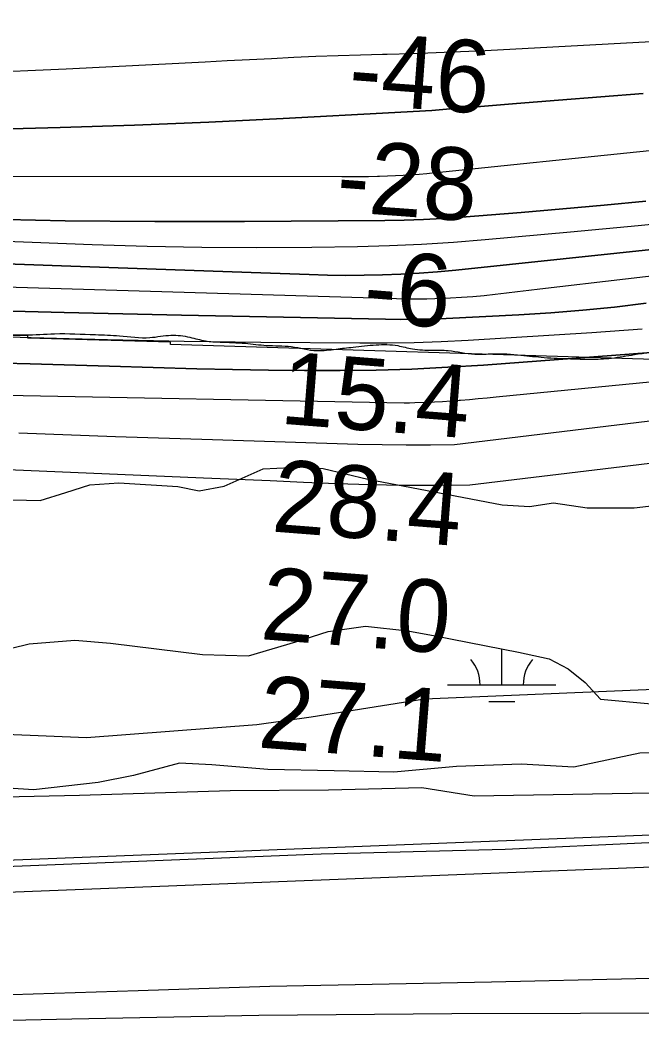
# Model space of a CAD drawing. Extents: x 3297772 to 3335630, y 634068 to 659439.
# Drawn here: x 3324527 to 3325101, y 644720 to 645647 of the extents above; entities that cross this region are included whole.
import ezdxf

# ---------------------------------------------------------------- set-up
doc = ezdxf.new("R2010")
doc.units = 0
for name, color, linetype in [('V-FLOD-BASE', 7, 'Continuous'), ('V-LEVE-TOET', 7, 'Continuous'), ('V-RIVR-EDGE', 7, 'Continuous'), ('V-RIVR-RANG', 7, 'Continuous'), ('V-RRAP-RVMT', 7, 'Continuous'), ('V-SITE-VEGE', 7, 'Continuous'), ('V-SURV-LINE', 7, 'Continuous'), ('V-TOPO-DPTH', 7, 'Continuous'), ('V-TOPO-MAJR', 7, 'Continuous'), ('V-TOPO-MINR', 7, 'Continuous'), ('V-TOPO-SHOR', 7, 'Continuous'), ('V-TOPO-WATR', 7, 'Continuous'), ('V-WETL-SWMP', 7, 'Continuous')]:
    doc.layers.add(name, color=color, linetype=linetype)

msp = doc.modelspace()

# ---------------------------------------------------------------- linework, layer by layer
at = {"layer": 'V-FLOD-BASE'}
msp.add_lwpolyline([(3325761.93, 644898.77), (3325573.92, 644897.45), (3325384.32, 644896.9), (3325239.78, 644892.72), (3324974.43, 644880.57), (3324804.61, 644876.21), (3324497.39, 644863.78), (3324337.83, 644860.28), (3324006.02, 644861.89), (3323845.64, 644863.12), (3323641.78, 644868.8), (3323455.33, 644870.64), (3323193.81, 644874.32), (3323105.31, 644878.44), (3323034.14, 644888.2), (3322864.91, 644911.5), (3322754.2, 644928.1), (3322668.79, 644940.92), (3322377.75, 644985.48), (3322237.79, 645003.45), (3322063.04, 645027.5), (3321924.28, 645047.73)], dxfattribs=at)
at = {"layer": 'V-LEVE-TOET'}
for points in [[(3325529.58, 644937.92), (3325343.91, 644942.14), (3325219.12, 644936.52), (3325128.3, 644932.72), (3324945.83, 644929.85), (3324897.59, 644937.41), (3324811.49, 644935.22), (3324720.65, 644934.58), (3324581.64, 644930.44), (3324483.69, 644928.17)], [(3322603.23, 644826.7), (3322878.45, 644784.41), (3323041.31, 644768.18), (3323130.62, 644762.49), (3323183.51, 644767.6), (3323227.76, 644766.33), (3323426.03, 644768.52), (3323507.4, 644768.31), (3323669.38, 644764.71), (3323787.88, 644763.97), (3323968.02, 644761.29), (3324097.62, 644755.88), (3324309.39, 644748.69), (3324441.35, 644744.09), (3324635.65, 644750.2), (3324757.28, 644754.22), (3324961.87, 644758.03), (3325095.35, 644761.35), (3325329.15, 644766.95), (3325395.52, 644765.84), (3325468.22, 644762.4), (3325716.26, 644764.94), (3325803.16, 644766.34)]]:
    msp.add_lwpolyline(points, dxfattribs=at)
at = {"layer": 'V-RIVR-EDGE'}
msp.add_spline([(3321122.88, 645812.17), (3321138.43, 645807.58), (3321145.38, 645808.66), (3321149.77, 645810.48), (3321155.26, 645810.47), (3321158.91, 645808.99), (3321164.74, 645803.86), (3321170.59, 645800.92), (3321175.34, 645800.91), (3321178.99, 645800.9), (3321185.21, 645800.89), (3321214.42, 645789.48), (3321242.55, 645780.64), (3321282.73, 645770.67), (3321301, 645765.14), (3321304.29, 645766.96), (3321306.85, 645768.42), (3321313.43, 645768.04), (3321317.44, 645764), (3321319.27, 645761.81), (3321341.92, 645758.1), (3321355.08, 645756.24), (3321364.94, 645752.56), (3321386.86, 645746.29), (3321408.04, 645739.65), (3321426.67, 645734.13), (3321431.06, 645733.75), (3321446.04, 645730.79), (3321501.58, 645723.7), (3321519.85, 645719.64), (3321538.86, 645719.59), (3321562.61, 645714.78), (3321579.41, 645708.89), (3321585.61, 645702.66), (3321591.82, 645701.55), (3321625.06, 645693.79), (3321641.87, 645691.19), (3321653.93, 645688.97), (3321666.72, 645688.57), (3321679.52, 645688.17), (3321688.65, 645687.78), (3321698.89, 645686.3), (3321725.91, 645677.09), (3321747.1, 645672.29), (3321767.2, 645667.48), (3321793.13, 645657.55), (3321806.64, 645651.67), (3321827.46, 645645.4), (3321843.9, 645643.17), (3321857.42, 645639.11), (3321868.01, 645635.07), (3321887.01, 645631.36), (3321909.65, 645623.27), (3321931.21, 645618.83), (3321956.77, 645609.62), (3321991.84, 645598.94), (3322021.07, 645592.28), (3322042.25, 645586.38), (3322071.84, 645576.08), (3322089.73, 645568.72), (3322115.31, 645562.81), (3322126.27, 645561.32), (3322128.46, 645561.31), (3322128.47, 645563.51), (3322120.82, 645573.76), (3322119.37, 645578.52), (3322120.1, 645580.34), (3322121.93, 645580.7), (3322159.19, 645570.38), (3322190.97, 645559.7), (3322216.17, 645550.5), (3322238.08, 645543.5), (3322253.05, 645536.88), (3322274.61, 645530.98), (3322294.33, 645522.89), (3322303.09, 645518.11), (3322316.97, 645515.52), (3322329.76, 645511.47), (3322336.33, 645508.16), (3322351.67, 645502.64), (3322379.06, 645494.16), (3322394.05, 645492.66), (3322401.36, 645492.28), (3322413.76, 645483.48), (3322428.37, 645478.69), (3322445.18, 645476.09), (3322459.43, 645472.76), (3322468.56, 645470.55), (3322479.16, 645467.96), (3322500.72, 645466.45), (3322517.16, 645462.38), (3322539.08, 645458.31), (3322587.67, 645446.49), (3322615.43, 645438.38), (3322629.69, 645437.25), (3322656.73, 645432.06), (3322669.15, 645431.67), (3322685.97, 645432.72), (3322708.99, 645429.38), (3322741.52, 645426.74), (3322769.66, 645425.57), (3322792.32, 645423.32), (3322829.96, 645417.01), (3322876.37, 645413.24), (3322894.65, 645411.74), (3322925.72, 645410.56), (3322951.3, 645409.04), (3322968.48, 645406.8), (3322991.14, 645405.65), (3323001.01, 645405.63), (3323020.01, 645404.12), (3323041.57, 645401.5), (3323068.24, 645395.59), (3323083.22, 645392.63), (3323108.08, 645390.74), (3323127.82, 645390.32), (3323146.46, 645391.37), (3323158.52, 645391.71), (3323178.63, 645390.93), (3323186.66, 645387.25), (3323193.61, 645387.6), (3323214.44, 645386.82), (3323229.79, 645386.42), (3323236.01, 645388.59), (3323242.23, 645388.21), (3323247.34, 645384.91), (3323255.01, 645384.16), (3323280.23, 645381.54), (3323317.51, 645379.25), (3323350.03, 645376.61), (3323375.98, 645372.53), (3323403.02, 645370.63), (3323452.38, 645371.61), (3323484.18, 645373.36), (3323495.88, 645374.06), (3323503.2, 645376.24), (3323516.73, 645379.13), (3323532.09, 645379.82), (3323552.93, 645381.96), (3323562.43, 645381.94), (3323570.11, 645381.92), (3323578.15, 645381.17), (3323601.54, 645378.55), (3323618.72, 645378.51), (3323643.93, 645375.89), (3323672.08, 645375.45), (3323700.96, 645377.94), (3323726.55, 645375.68), (3323756.52, 645372.69), (3323766.02, 645373.39), (3323779.55, 645376.28), (3323798.2, 645378.07), (3323820.87, 645378.01), (3323843.89, 645377.59), (3323868.75, 645376.06), (3323894.33, 645374.54), (3323916.26, 645374.12), (3323941.86, 645375.52), (3323966.36, 645379.11), (3323979.52, 645379.81), (3323990.48, 645379.78), (3324002.17, 645376.46), (3324019.69, 645365.82), (3324029.19, 645363.6), (3324041.62, 645364.3), (3324055.89, 645368.29), (3324070.14, 645367.52), (3324089.51, 645365.28), (3324122.77, 645364.47), (3324137.39, 645362.97), (3324149.46, 645362.94), (3324171.02, 645363.25), (3324183.09, 645363.22), (3324194.41, 645360.64), (3324212.32, 645360.59), (3324227.31, 645361.29), (3324239.75, 645362.72), (3324254, 645362.32), (3324275.2, 645359.71), (3324284.7, 645360.05), (3324298.59, 645360.74), (3324315.78, 645361.43), (3324339.54, 645360.64), (3324360.74, 645360.96), (3324392.91, 645360.88), (3324417.03, 645359.35), (3324435.31, 645362.23), (3324453.95, 645360.36), (3324475.51, 645357.75), (3324498.91, 645357.32), (3324531.44, 645356.15), (3324558.49, 645357.18), (3324596.14, 645356.35), (3324618.44, 645355.2), (3324646.58, 645353.67), (3324665.96, 645355.81), (3324683.5, 645353.94), (3324697.75, 645350.62), (3324711.27, 645349.49), (3324734.66, 645348.33), (3324754.03, 645346.46), (3324777.06, 645345.3), (3324800.81, 645341.59), (3324818.36, 645343.01), (3324834.08, 645344.8), (3324855.29, 645346.94), (3324875.39, 645346.16), (3324888.91, 645343.2), (3324907.55, 645342.06), (3324921.81, 645341.66), (3324946.66, 645338.31), (3324963.11, 645338.63), (3324989.06, 645337.47), (3325010.62, 645335.22), (3325034.74, 645334.07), (3325053.02, 645333.66), (3325072.76, 645334.7), (3325093.97, 645337.94), (3325121.77, 645343.36), (3325141.53, 645350.62), (3325171.88, 645358.22), (3325196.76, 645366.57)], degree=3, dxfattribs=at)
at = {"layer": 'V-RRAP-RVMT'}
for p, q in [((3324533.83, 645355.32), (3324413.99, 645358.2)), ((3324533.83, 645353.17), (3324533.83, 645355.32)), ((3324665.67, 645349.49), (3324533.83, 645353.17)), ((3324665.58, 645347.17), (3324665.67, 645349.49)), ((3325194.95, 645330.71), (3324665.58, 645347.17))]:
    msp.add_line(p, q, dxfattribs=at)
at = {"layer": 'V-SITE-VEGE'}
for points in [[(3324519.91, 645203.7), (3324545.19, 645203.09), (3324568.84, 645210.37), (3324590.91, 645217.64), (3324617.76, 645219.41), (3324672.29, 645215.84), (3324692.07, 645212.03), (3324714.95, 645216.14), (3324751.18, 645232.2), (3324789.08, 645234.04), (3324806.47, 645232.59), (3324847.62, 645222.61), (3324928.31, 645207.38), (3324971.82, 645198.99), (3324997.11, 645197.59), (3325019.21, 645200.91), (3325050.24, 645196.3), (3325093.76, 645196.3), (3325146.28, 645202.31)], [(3325126.68, 645028.94), (3324900.2, 645019.4), (3324795.3, 645002.7), (3324745.24, 644995.54), (3324587.9, 644983.62), (3324475.85, 644988.39)]]:
    msp.add_lwpolyline(points, dxfattribs=at)
at = {"layer": 'V-SURV-LINE'}
for points in [[(3324411.31, 644866.63), (3325343.81, 644903.34)], [(3325345, 644873.36), (3324412.5, 644836.65)]]:
    msp.add_lwpolyline(points, dxfattribs=at)
at = {"layer": 'V-TOPO-DPTH'}
for points in [[(3325102.05, 645579.16), (3325062.99, 645576.22), (3325023.93, 645573.14), (3324984.88, 645569.95), (3324940.79, 645566.27), (3324923.78, 645564.92), (3324906.77, 645563.68), (3324889.75, 645562.59), (3324872.72, 645561.61), (3324769.62, 645556.09), (3324701.03, 645552.76), (3324632.42, 645549.88), (3324563.78, 645547.67), (3324495.13, 645545.91)], [(3325102.05, 645579.16), (3325062.99, 645576.22), (3325023.93, 645573.14), (3324984.88, 645569.95), (3324940.79, 645566.27), (3324923.78, 645564.92), (3324906.77, 645563.68), (3324889.75, 645562.59), (3324872.72, 645561.61), (3324769.62, 645556.09), (3324701.03, 645552.76), (3324632.42, 645549.88), (3324563.78, 645547.67), (3324495.13, 645545.91)], [(3324511.88, 645502.84), (3324823.68, 645502.47), (3324831.93, 645502.49), (3324840.18, 645502.55), (3324848.42, 645502.66), (3324856.67, 645502.81), (3324858.51, 645502.85), (3324865.83, 645503.06), (3324873.15, 645503.35), (3324880.46, 645503.75), (3324887.77, 645504.24), (3324895.07, 645504.81), (3324902.37, 645505.43), (3324909.66, 645506.11), (3324916.95, 645506.83), (3325095.79, 645525.44), (3325192.53, 645535.08)], [(3324511.88, 645502.84), (3324823.68, 645502.47), (3324831.93, 645502.49), (3324840.18, 645502.55), (3324848.42, 645502.66), (3324856.67, 645502.81), (3324858.51, 645502.85), (3324865.83, 645503.06), (3324873.15, 645503.35), (3324880.46, 645503.75), (3324887.77, 645504.24), (3324895.07, 645504.81), (3324902.37, 645505.43), (3324909.66, 645506.11), (3324916.95, 645506.83), (3325095.79, 645525.44), (3325192.53, 645535.08)], [(3324485.71, 645463.52), (3324568.36, 645461.56), (3324651.03, 645460.82), (3324733.71, 645460.88), (3324863.5, 645461.94), (3324881.29, 645462.27), (3324899.07, 645462.86), (3324916.84, 645463.83), (3324934.59, 645465.04), (3324989.21, 645469.38), (3325027.67, 645472.6), (3325066.11, 645476.03), (3325104.52, 645479.79)], [(3325104.52, 645479.79), (3325066.11, 645476.03), (3325027.67, 645472.6), (3324989.21, 645469.38), (3324934.59, 645465.04), (3324916.84, 645463.83), (3324899.07, 645462.86), (3324881.29, 645462.27), (3324863.5, 645461.94), (3324733.71, 645460.88), (3324651.03, 645460.82), (3324568.36, 645461.56), (3324485.71, 645463.52)], [(3325165.2, 645440.92), (3325077.66, 645431.76), (3324929.07, 645416.08), (3324912.18, 645414.5), (3324895.28, 645413.17), (3324878.35, 645412.24), (3324861.4, 645411.57), (3324844.44, 645411.25), (3324827.47, 645411.15), (3324810.51, 645411.37), (3324793.55, 645411.8), (3324739.93, 645413.68), (3324696.16, 645415.21), (3324652.39, 645416.76), (3324608.62, 645418.32), (3324564.85, 645419.88), (3324257.53, 645430.93)], [(3324257.53, 645430.93), (3324564.85, 645419.88), (3324608.62, 645418.32), (3324652.39, 645416.76), (3324696.16, 645415.21), (3324739.93, 645413.68), (3324793.55, 645411.8), (3324810.51, 645411.37), (3324827.47, 645411.15), (3324844.44, 645411.25), (3324861.4, 645411.57), (3324878.35, 645412.24), (3324895.28, 645413.17), (3324912.18, 645414.5), (3324929.07, 645416.08), (3325077.66, 645431.76), (3325165.2, 645440.92)], [(3325104.76, 645385.41), (3325075.47, 645381.88), (3325046.15, 645378.85), (3325016.75, 645376.54), (3324987.32, 645374.72), (3324920.14, 645371.41), (3324906.11, 645370.86), (3324892.09, 645370.51), (3324878.06, 645370.45), (3324864.02, 645370.59), (3324675.67, 645374.36), (3324567.46, 645376.83), (3324459.27, 645379.7)], [(3324459.27, 645379.7), (3324567.46, 645376.83), (3324675.67, 645374.36), (3324864.02, 645370.59), (3324878.06, 645370.45), (3324892.09, 645370.51), (3324906.11, 645370.86), (3324920.14, 645371.41), (3324987.32, 645374.72), (3325016.75, 645376.54), (3325046.15, 645378.85), (3325075.47, 645381.88), (3325104.76, 645385.41)], [(3325125.82, 645341.13), (3324954.65, 645328.27), (3324921.59, 645326.14), (3324888.5, 645324.49), (3324855.39, 645323.55), (3324822.26, 645323.09), (3324789.11, 645323.15), (3324755.97, 645323.42), (3324722.83, 645324.01), (3324689.7, 645324.82), (3324609.31, 645327.16), (3324535.98, 645329.24), (3324462.66, 645331.26)]]:
    msp.add_lwpolyline(points, dxfattribs=at)
at = {"layer": 'V-TOPO-MAJR'}
for points in [[(3325439.57, 645648.33), (3325337.18, 645640.8), (3325234.73, 645634.21), (3325132.23, 645628.25), (3324955.99, 645618.82), (3324933.4, 645617.72), (3324910.8, 645616.76), (3324888.19, 645616.01), (3324865.57, 645615.39), (3324861.32, 645615.3), (3324840.83, 645614.76), (3324820.35, 645614.12), (3324799.87, 645613.31), (3324779.39, 645612.41), (3324758.92, 645611.41), (3324738.45, 645610.39), (3324717.98, 645609.36), (3324697.5, 645608.31), (3324569.04, 645601.65), (3324484.32, 645597.97)], [(3324515.18, 645231.76), (3324696.08, 645224), (3324726.8, 645222.7), (3324757.53, 645221.4), (3324788.25, 645220.13), (3324818.98, 645218.87), (3324849.71, 645217.9), (3324880.44, 645217.31), (3324911.18, 645217.28), (3324941.92, 645217.62), (3325578.86, 645294.18), (3325594.49, 645297.82), (3325610.19, 645301.08), (3325625.99, 645303.78), (3325641.87, 645306.12), (3325716.12, 645315.71), (3325734.95, 645318.06), (3325753.8, 645320.31), (3325772.66, 645322.41), (3325791.53, 645324.4), (3326162.63, 645362)]]:
    msp.add_lwpolyline(points, dxfattribs=at)
at = {"layer": 'V-TOPO-MINR'}
for points in [[(3324495.13, 645545.91), (3324563.78, 645547.67), (3324632.42, 645549.88), (3324701.03, 645552.76), (3324769.62, 645556.09), (3324872.72, 645561.61), (3324889.75, 645562.59), (3324906.77, 645563.68), (3324923.78, 645564.92), (3324940.79, 645566.27), (3324984.88, 645569.95), (3325023.93, 645573.14), (3325062.99, 645576.22), (3325102.05, 645579.16)], [(3324511.88, 645502.84), (3324823.68, 645502.47), (3324831.93, 645502.49), (3324840.18, 645502.55), (3324848.42, 645502.66), (3324856.67, 645502.81), (3324858.51, 645502.85), (3324865.83, 645503.06), (3324873.15, 645503.35), (3324880.46, 645503.75), (3324887.77, 645504.24), (3324895.07, 645504.81), (3324902.37, 645505.43), (3324909.66, 645506.11), (3324916.95, 645506.83), (3325095.79, 645525.44), (3325192.53, 645535.08)], [(3324485.71, 645463.52), (3324568.36, 645461.56), (3324651.03, 645460.82), (3324733.71, 645460.88), (3324863.5, 645461.94), (3324881.29, 645462.27), (3324899.07, 645462.86), (3324916.84, 645463.83), (3324934.59, 645465.04), (3324989.21, 645469.38), (3325027.67, 645472.6), (3325066.11, 645476.03), (3325104.52, 645479.79)], [(3324172.94, 645455.88), (3324593.17, 645439.63), (3324643.85, 645438.09), (3324694.53, 645437.09), (3324745.22, 645436.91), (3324795.92, 645437.28), (3324838.27, 645437.93), (3324867.78, 645438.72), (3324897.26, 645439.96), (3324926.71, 645441.87), (3324956.14, 645444.23), (3325035.01, 645451.45), (3325097.22, 645457.27), (3325159.42, 645463.24)], [(3324257.53, 645430.93), (3324564.85, 645419.88), (3324608.62, 645418.32), (3324652.39, 645416.76), (3324696.16, 645415.21), (3324739.93, 645413.68), (3324793.55, 645411.8), (3324810.51, 645411.37), (3324827.47, 645411.15), (3324844.44, 645411.25), (3324861.4, 645411.57), (3324878.35, 645412.24), (3324895.28, 645413.17), (3324912.18, 645414.5), (3324929.07, 645416.08), (3325077.66, 645431.76), (3325165.2, 645440.92)], [(3324481.32, 645401.49), (3324884.78, 645389.53), (3324889.17, 645389.44), (3324893.55, 645389.42), (3324897.94, 645389.48), (3324902.33, 645389.6), (3324924, 645390.44), (3324934.37, 645390.97), (3324944.72, 645391.68), (3324955.05, 645392.66), (3324965.37, 645393.81), (3324975.68, 645395.08), (3324985.99, 645396.33), (3324996.3, 645397.56), (3325006.62, 645398.77), (3325164.85, 645417.15)], [(3324525.42, 645265.6), (3324614.87, 645262.32), (3324704.33, 645259.33), (3324838.63, 645255.16), (3324860.95, 645254.66), (3324883.27, 645254.4), (3324905.59, 645254.52), (3324927.92, 645254.89), (3325517.12, 645326.41), (3325558.51, 645333.04), (3325683.24, 645352.65), (3325718.09, 645357.95), (3325752.97, 645363.04), (3325787.89, 645367.79), (3325822.85, 645372.31), (3325857.86, 645376.32)], [(3324466.05, 645355.81), (3324536.76, 645353.59), (3324607.48, 645351.74), (3324678.21, 645350.44), (3324748.95, 645349.51), (3324840.48, 645348.67), (3324865.45, 645348.7), (3324890.41, 645349.09), (3324915.36, 645350), (3324940.3, 645351.27), (3325054.73, 645358.3), (3325101.18, 645361.71)], [(3324462.66, 645331.26), (3324535.98, 645329.24), (3324609.31, 645327.16), (3324689.7, 645324.82), (3324722.83, 645324.01), (3324755.97, 645323.42), (3324789.11, 645323.15), (3324822.26, 645323.09), (3324855.39, 645323.55), (3324888.5, 645324.49), (3324921.59, 645326.14), (3324954.65, 645328.27), (3325125.82, 645341.13)], [(3324497.1, 645300.81), (3324881.29, 645293.44), (3324886.27, 645293.4), (3324891.25, 645293.5), (3324901.56, 645293.82), (3324909.19, 645294.12), (3324916.83, 645294.51), (3324924.45, 645295.02), (3324932.07, 645295.63), (3324933.3, 645295.73), (3324941.53, 645296.46), (3324949.76, 645297.21), (3324957.99, 645297.99), (3324966.22, 645298.78), (3325202.67, 645321.92)]]:
    msp.add_lwpolyline(points, dxfattribs=at)
at = {"layer": 'V-TOPO-SHOR'}
msp.add_lwpolyline([(3323461.83, 644734.24), (3323573.58, 644730.27), (3323709.87, 644729.65), (3323939.69, 644724.93), (3324098.98, 644720.51), (3324270.93, 644720.14), (3324404.05, 644720.29), (3324574.38, 644723.87), (3324747.09, 644727.46), (3324925.36, 644728.72), (3325163.07, 644729.61), (3325355.58, 644733.34), (3325490.29, 644732.71), (3325774.16, 644736.56)], dxfattribs=at)
at = {"layer": 'V-TOPO-WATR'}
msp.add_lwpolyline([(3324459.27, 645379.7), (3324567.46, 645376.83), (3324675.67, 645374.36), (3324864.02, 645370.59), (3324878.06, 645370.45), (3324892.09, 645370.51), (3324906.11, 645370.86), (3324920.14, 645371.41), (3324987.32, 645374.72), (3325016.75, 645376.54), (3325046.15, 645378.85), (3325075.47, 645381.88), (3325104.76, 645385.41)], dxfattribs=at)
at = {"layer": 'V-WETL-SWMP'}
for p, q in [((3324971.33, 645032.62), (3324971.33, 645065.84)), ((3324921.33, 645032.62), (3325021.33, 645032.62)), ((3324959.33, 645017.19), (3324983.33, 645017.19))]:
    msp.add_line(p, q, dxfattribs=at)
for points in [[(3324502, 645062.48), (3324534.9, 645070.56), (3324577.25, 645074), (3324610.23, 645071.09), (3324695.06, 645060.71), (3324737.44, 645059.44), (3324781.3, 645072.3), (3324811.05, 645081.93), (3324845.54, 645086.88), (3324884.81, 645082.45), (3324909.95, 645077.92), (3324986.96, 645062.77), (3325015.26, 645056.69), (3325032.59, 645047.4), (3325048.37, 645034.95), (3325062.6, 645019.36), (3325109.72, 645014.98), (3325246.21, 645022.22)], [(3325853.62, 644976.33), (3325824.03, 644981.04), (3325771.44, 644983.44), (3325711.06, 644981.56), (3325566.59, 644993.1), (3325492.86, 644987.87), (3325417.57, 644981.06), (3325277.9, 644980.07), (3325157.12, 644969.8), (3325099.05, 644969.39), (3325037.94, 644956.41), (3324989.26, 644959.2), (3324929.64, 644957.21), (3324871.6, 644952.09), (3324816.67, 644953.27), (3324755.45, 644954.41), (3324703.62, 644958.75), (3324673.79, 644960.11), (3324631.5, 644948.83), (3324598.59, 644942.32), (3324538.99, 644935.62), (3324496.6, 644938.46)]]:
    msp.add_lwpolyline(points, dxfattribs=at)
for centre, start, end in [((3324916.09, 645033.1), 359.22818, 40.77184), ((3325026.57, 645033.1), 139.22817, 180.77183)]:
    msp.add_arc(centre, 35.25, start, end, dxfattribs=at)

# ---------------------------------------------------------------- texts
at = {"layer": 'V-RIVR-RANG'}
for s, rotation, p in [('-46', 355.79867, (3324828.78, 645569.78)), ('-28', 355.79867, (3324817.53, 645470.33)), ('-6', 355.51833, (3324842.43, 645368.48)), ('15.4', 355.51833, (3324765.7, 645274.18)), ('28.4', 355.51833, (3324758.12, 645174.47)), ('27.0', 355.51833, (3324747.66, 645074.99)), ('27.1', 355.51833, (3324745.34, 644974.86))]:
    msp.add_text(s, height=67, rotation=rotation, dxfattribs=at).set_placement(p)

doc.saveas('drawing.dxf')
